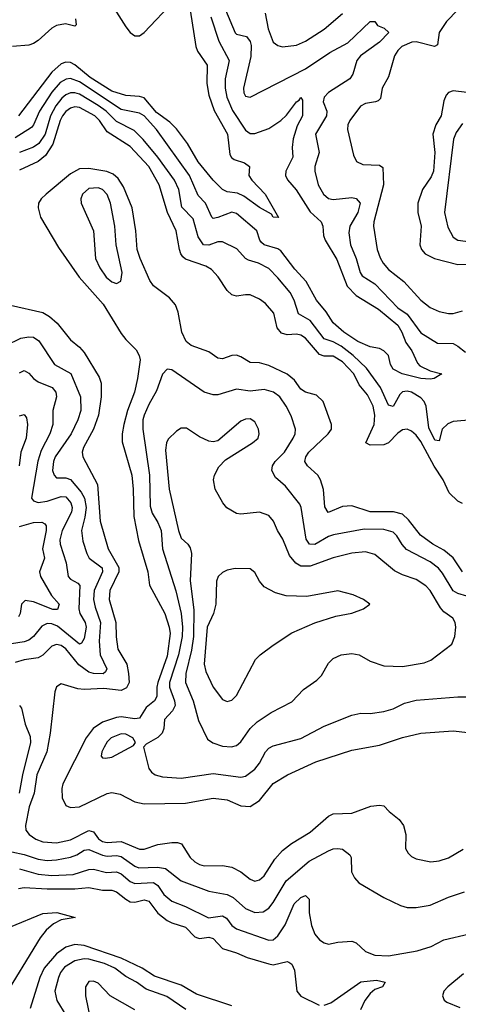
# Model space of a CAD drawing. Header units: inches. Extents: x 1649636 to 1815363, y 506543 to 641975.
# Tile 480 of 656: x 1755270 to 1757172, y 534314 to 538587. Entities that reach past the tile are written whole.
import ezdxf

# ---------------------------------------------------------------- set-up
doc = ezdxf.new("R2010")
doc.units = ezdxf.units.IN
doc.header["$MEASUREMENT"] = 0
doc.layers.add('B7553', color=7, linetype='Continuous')

msp = doc.modelspace()

# ---------------------------------------------------------------- linework, layer by layer
at = {"layer": 'B7553', "color": 5}
for points, elevation in [([(1755630, 538716.8), (1755730, 538556.3), (1755750, 538531.5), (1755770, 538516.6), (1755790, 538517.1), (1755810, 538531.7), (1755942.2, 538670)], 420), ([(1756010, 538628.2), (1756033.8, 538470), (1756041, 538450), (1756082.6, 538390), (1756081.5, 538310), (1756090, 538259.6), (1756113, 538193), (1756171.3, 538090), (1756181.8, 538001.8), (1756188.8, 537988.8), (1756200.4, 537980.4), (1756245.2, 537965.2), (1756266.4, 537950), (1756264.2, 537910), (1756277, 537890), (1756334.9, 537830), (1756392.1, 537727.9), (1756370, 537729.8), (1756362.3, 537742.3), (1756310, 537771.7), (1756241.6, 537821.6), (1756214.1, 537834.1), (1756170, 537839.9), (1756150, 537849.8), (1756110, 537889.9), (1756044.6, 537970), (1755997.7, 538050), (1755950, 538112.9), (1755921.8, 538141.8), (1755864.2, 538184.2), (1755810, 538247), (1755790, 538254.1), (1755730, 538258.1), (1755670, 538276.2), (1755575.5, 538335.5), (1755510, 538390.6), (1755490, 538401.6), (1755470, 538402.3), (1755450, 538394.7), (1755410, 538358.8), (1755264.8, 538170)], 420), ([(1756163.4, 538630), (1756204.8, 538530), (1756210, 538524.1), (1756253.2, 538513.2), (1756270, 538492.8), (1756274.2, 538474.2), (1756272.9, 538427.1), (1756241, 538290), (1756242.8, 538270), (1756250, 538254.6), (1756270, 538250.2), (1756510, 538373.4), (1756615, 538445), (1756693.8, 538486.2), (1756790, 538578.3), (1756810, 538579.1), (1756821.6, 538561.6), (1756850.4, 538550), (1756871, 538531), (1756830, 538489), (1756748.5, 538430), (1756732.3, 538410), (1756714.7, 538350), (1756702.2, 538330), (1756610, 538271.1), (1756590.1, 538250), (1756585.9, 538230), (1756602.9, 538190), (1756600.1, 538170), (1756552.8, 538090), (1756569, 538010), (1756550.8, 537950), (1756549.5, 537930), (1756564.6, 537870), (1756587.6, 537830), (1756610, 537810.9), (1756630, 537806.1), (1756710, 537814.6), (1756730, 537811.4), (1756747.5, 537790), (1756736.7, 537750), (1756702.2, 537690), (1756697.8, 537662.2), (1756704.2, 537610), (1756729.6, 537550), (1756746.8, 537490), (1756755.7, 537475.7), (1756810, 537440.1), (1756910, 537335.7), (1756950, 537308.1), (1757010, 537227.2), (1757082.9, 537182.9), (1757150, 537180.8), (1757170, 537170.1), (1757203.2, 537143.2)], 460), ([(1756335.1, 538615.1), (1756347.4, 538547.4), (1756370, 538489.1), (1756390, 538474.3), (1756409.5, 538469.5), (1756470, 538476.3), (1756510, 538494.1), (1756590, 538546), (1756670, 538613.8)], 480), ([(1757170.1, 538630), (1757121.4, 538578.6), (1757089, 538531), (1757082.8, 538477.2), (1757069.4, 538470.6), (1756990, 538490.2), (1756970.5, 538489.5), (1756927.3, 538470), (1756910, 538453.5), (1756895.2, 538430), (1756870, 538338.4), (1756842.8, 538290), (1756834.5, 538245.5), (1756825.2, 538234.8), (1756813.4, 538230), (1756770, 538222.7), (1756748.4, 538211.6), (1756702.3, 538150), (1756694, 538130), (1756692.2, 538110), (1756718.3, 537998.3), (1756731.1, 537971.1), (1756758.2, 537958.2), (1756830, 537955.6), (1756845.8, 537945.8), (1756847.6, 537870), (1756806.1, 537710), (1756805.2, 537690), (1756821.2, 537590), (1756833.1, 537553.1), (1756846, 537530), (1756870, 537502.6), (1756936.6, 537450), (1757010.1, 537370.1), (1757050, 537338.1), (1757090, 537320.8), (1757130, 537311.3), (1757150, 537311.8), (1757190, 537322.9)], 480), ([(1755512.2, 538590), (1755515.6, 538564.4), (1755510, 538558), (1755469.2, 538569.2), (1755430, 538561.6), (1755409.5, 538550), (1755350, 538495.9), (1755330, 538483.2), (1755310, 538476), (1755238.8, 538470)], 380), ([(1756098.9, 538598.9), (1756133.7, 538493.7), (1756178.4, 538410), (1756161.9, 538330), (1756161, 538290), (1756168, 538250), (1756192.6, 538192.6), (1756250, 538107.6), (1756270, 538093), (1756290, 538092.7), (1756350, 538115.3), (1756402.9, 538150), (1756426.9, 538173.1), (1756470, 538230.9), (1756482.3, 538237.7), (1756490, 538248.7), (1756497, 538237), (1756497.3, 538170), (1756474.1, 538125.9), (1756455.8, 538070), (1756451.7, 538031.7), (1756454.4, 537990), (1756424.7, 537930), (1756423.5, 537910), (1756432, 537892), (1756468.7, 537848.7), (1756530, 537752.2), (1756578.2, 537710), (1756585.6, 537690), (1756587.6, 537650), (1756595.3, 537630), (1756645.4, 537545.4), (1756690, 537429.6), (1756729.6, 537389.6), (1756826, 537330), (1756910, 537260.8), (1756928, 537230), (1756945.3, 537185.3), (1756971.2, 537150), (1756995.7, 537095.7), (1757005, 537085), (1757050, 537063.2), (1757101, 537050), (1757067.7, 537030), (1757050, 537026.2), (1757010.6, 537029.4), (1756928.7, 537050), (1756889.8, 537070), (1756877.7, 537090), (1756869.2, 537129.2), (1756849.9, 537149.9), (1756830, 537159.8), (1756790, 537167.5), (1756736.8, 537190), (1756676.5, 537230), (1756630, 537271.9), (1756599.4, 537319.4), (1756557.5, 537370), (1756512, 537450), (1756463.7, 537503.7), (1756403.2, 537583.2), (1756390, 537592.8), (1756331.1, 537610), (1756319.4, 537619.4), (1756311.2, 537630), (1756298.4, 537670), (1756210, 537745.5), (1756190, 537751.4), (1756130, 537727.8), (1756110, 537724.6), (1756102.9, 537730), (1756076.7, 537790), (1756044, 537824), (1756006.8, 537910), (1755864, 538110), (1755810, 538169.9), (1755790, 538181.6), (1755710, 538197.4), (1755530, 538316.9), (1755490, 538330.9), (1755471.2, 538328.8), (1755445.8, 538314.2), (1755410, 538271.6), (1755356.3, 538190), (1755330.1, 538129.9), (1755320.8, 538119.2), (1755250, 538074.8)], 440), ([(1757284.8, 536855.2), (1757150, 536843.4), (1757126.9, 536833.1), (1757102.7, 536810), (1757090, 536759.6), (1757070, 536761.4), (1757044.9, 536815.1), (1757033.3, 536910), (1757024.1, 536930), (1757010, 536945), (1756970, 536970.3), (1756950, 536974.5), (1756930, 536971.3), (1756919.5, 536960.5), (1756890, 536908), (1756870, 536913.3), (1756834.5, 536990), (1756774.9, 537074.9), (1756715.8, 537130), (1756663.8, 537170), (1756630, 537188.3), (1756590, 537201.1), (1756530, 537281.7), (1756479.8, 537310), (1756461.1, 537370), (1756442.6, 537402.6), (1756390, 537466.5), (1756350, 537507.1), (1756305.6, 537530), (1756263, 537543), (1756250, 537550.6), (1756211.8, 537591.8), (1756150, 537622), (1756130, 537622.5), (1756090, 537608.5), (1756067.2, 537610), (1756043.9, 537643.9), (1756022.6, 537722.6), (1755973.1, 537773.1), (1755959.7, 537850), (1755942.1, 537890), (1755870, 537989.9), (1755806.4, 538066.4), (1755766.6, 538106.6), (1755690, 538145.3), (1755644.6, 538190), (1755610, 538214.8), (1755530, 538263), (1755510, 538269.4), (1755491.2, 538268.8), (1755470, 538260.3), (1755453.3, 538246.7), (1755426.6, 538213.4), (1755404.2, 538170), (1755380, 538090), (1755353.3, 538050), (1755330, 538033.2), (1755270, 538010.3)], 460), ([(1757210, 538270.7), (1757150, 538278.7), (1757130, 538271.4), (1757120.4, 538259.6), (1757110, 538234), (1757098.3, 538170), (1757074.4, 538130), (1757061.3, 538090), (1757070.9, 538010), (1757065.3, 537930), (1757054.5, 537905.5), (1757017.5, 537850), (1756997, 537790), (1756996.9, 537750), (1757011.7, 537690), (1757006.2, 537610), (1757012.6, 537590), (1757028.2, 537570), (1757068.8, 537550), (1757170, 537524.5), (1757230, 537525.4)], 520), ([(1757190, 536487.3), (1757170, 536497.5), (1757132.7, 536532.7), (1757107.3, 536590), (1757068.4, 536648.4), (1757010, 536756.2), (1756990, 536783.4), (1756970, 536801.4), (1756950, 536809.2), (1756930, 536806.5), (1756910, 536792.6), (1756870, 536750.5), (1756850, 536741.4), (1756790, 536739.9), (1756772, 536750), (1756806.9, 536830), (1756809.9, 536870), (1756803.5, 536910), (1756778.3, 536958.3), (1756742.1, 537002.1), (1756719.2, 537050), (1756670, 537101.9), (1756630, 537126.8), (1756590, 537126.8), (1756570, 537133.3), (1756510, 537204.3), (1756490, 537217.3), (1756470, 537221.5), (1756430, 537219.3), (1756406.3, 537226.3), (1756386.4, 537250), (1756372.6, 537312.6), (1756335.6, 537355.6), (1756310, 537373.7), (1756270, 537392.1), (1756250, 537393.3), (1756210, 537386.6), (1756190, 537392.2), (1756170, 537411.1), (1756130.9, 537470.9), (1756102.4, 537502.4), (1756077.3, 537517.3), (1755990, 537547.7), (1755978.3, 537558.3), (1755968.8, 537570), (1755962.7, 537590), (1755949.4, 537670), (1755910.7, 537750.7), (1755875, 537870), (1755830.7, 537950), (1755750, 538036.6), (1755650, 538100.8), (1755616, 538150), (1755595.5, 538170), (1755530, 538206.4), (1755510, 538208.6), (1755490, 538202.3), (1755470, 538187.7), (1755456.3, 538170), (1755445.8, 538150), (1755413.4, 538046.6), (1755382.7, 537997.3), (1755350, 537971.7), (1755270, 537933.3)], 480), ([(1757190, 538136.8), (1757162.5, 538097.5), (1757151.7, 538068.3), (1757112.2, 537750), (1757126.6, 537686.6), (1757150, 537642.3), (1757170.8, 537630), (1757270, 537617.4)], 540), ([(1757190.4, 536190.4), (1757150, 536251.9), (1757110, 536284.8), (1757062.4, 536310), (1757008, 536350), (1756956.8, 536416.8), (1756930, 536441.1), (1756891.1, 536451.1), (1756790, 536450.7), (1756710, 536477.1), (1756670, 536473.6), (1756608.7, 536448.7), (1756593, 536473), (1756588.3, 536548.3), (1756575.5, 536590), (1756563.2, 536610), (1756518.6, 536650), (1756506.9, 536670), (1756511.1, 536690), (1756524.7, 536710), (1756608.1, 536790), (1756622.2, 536810), (1756622.8, 536830), (1756586.2, 536930), (1756557.1, 536957.1), (1756510, 536969.9), (1756490, 536983.1), (1756461.7, 537021.7), (1756430, 537048), (1756350, 537086.7), (1756310, 537097.5), (1756270, 537098.6), (1756230, 537124.1), (1756210, 537131.2), (1756190, 537129.2), (1756150, 537115.4), (1756130, 537118), (1756090, 537144.8), (1756013.2, 537173.2), (1755991.6, 537190), (1755973.4, 537230), (1755956.8, 537316.8), (1755945.3, 537350), (1755920.2, 537380.2), (1755850, 537432.4), (1755835.3, 537455.3), (1755793.1, 537550), (1755780.1, 537590), (1755773.7, 537670), (1755757.4, 537770), (1755721, 537861), (1755697.8, 537897.8), (1755676.2, 537916.2), (1755648.3, 537928.3), (1755570, 537941.5), (1755530, 537939.9), (1755490, 537917.6), (1755385, 537830), (1755363.6, 537810), (1755352.4, 537790), (1755350.2, 537770), (1755360.8, 537730), (1755438.1, 537598.1), (1755528.3, 537470), (1755632.4, 537352.4), (1755710, 537225.3), (1755730, 537198.3), (1755774.7, 537154.7), (1755789, 537130), (1755793, 537110), (1755780.7, 537030), (1755768.2, 536970), (1755737.9, 536890), (1755721.8, 536830), (1755714.5, 536790), (1755715.3, 536755.3), (1755756.6, 536610), (1755762.8, 536550), (1755764.8, 536430), (1755786, 536326), (1755825.3, 536190), (1755832.8, 536132.8), (1755899.8, 536010), (1755918.6, 535950), (1755922.2, 535922.2), (1755910, 535823.9), (1755869.1, 535710), (1755864.3, 535690), (1755864.3, 535650), (1755854.9, 535630), (1755818.1, 535601.9), (1755790, 535555.2), (1755770, 535552), (1755710, 535561.6), (1755690, 535558.4), (1755630, 535538.7), (1755588.7, 535510), (1755558.7, 535470), (1755457.4, 535270), (1755453, 535250), (1755454, 535210), (1755470, 535177.1), (1755490, 535167.7), (1755530, 535170.6), (1755650, 535228.5), (1755670, 535233), (1755705.5, 535225.5), (1755770, 535192), (1755810, 535183.8), (1755990, 535186.8), (1756110, 535208.9), (1756170, 535200.8), (1756230, 535174.4), (1756270, 535171.5), (1756310, 535197.8), (1756370, 535272.3), (1756431.2, 535310), (1756554.3, 535365.7), (1756710, 535416.8), (1756830, 535437.9), (1756930, 535470.8), (1757010, 535491), (1757150, 535500.2), (1757213.4, 535493.4)], 520), ([(1755230, 537347.6), (1755370, 537316.6), (1755399.2, 537299.2), (1755432, 537270), (1755490, 537197.4), (1755530, 537165.8), (1755550, 537142.2), (1755614.9, 537034.9), (1755623.1, 537010), (1755624.2, 536950), (1755611.4, 536870), (1755590, 536810), (1755546.6, 536730), (1755540.8, 536710), (1755544.2, 536690), (1755607.6, 536570), (1755619.1, 536410), (1755654.2, 536290), (1755700.8, 536210), (1755700.7, 536190), (1755660.8, 536110), (1755657.9, 536070), (1755686.7, 535970), (1755688.2, 535908.2), (1755695.3, 535855.3), (1755734.6, 535790), (1755742.8, 535750), (1755744.6, 535710), (1755732.8, 535687.2), (1755710, 535676.1), (1755635.2, 535684.8), (1755550, 535679.2), (1755522.9, 535682.9), (1755450, 535704.2), (1755429.3, 535690.7), (1755423.2, 535670), (1755402.4, 535490), (1755387.8, 535410), (1755344.1, 535310), (1755332.9, 535230), (1755311.9, 535170), (1755295.5, 535090), (1755296.8, 535070), (1755311.2, 535050), (1755340.7, 535030), (1755370, 535018), (1755430, 535013.9), (1755490, 535028), (1755570, 535067.7), (1755590, 535062.8), (1755612.3, 535032.3), (1755630, 535019.8), (1755650, 535015.4), (1755710, 535019.5), (1755790, 534986.5), (1755810, 534986.5), (1755870, 535006.5), (1755930, 535015.7), (1755955.1, 535015.1), (1755971.9, 535010), (1756010.1, 534950), (1756030, 534931.5), (1756050, 534920.9), (1756070, 534915), (1756150, 534915.6), (1756190, 534908.8), (1756229.2, 534889.2), (1756270, 534856.3), (1756290, 534848.5), (1756310, 534853.4), (1756330, 534871.1), (1756376.6, 534943.4), (1756410, 534980.9), (1756449.1, 535010.9), (1756530, 535060.1), (1756610, 535130.2), (1756630, 535140.9), (1756710, 535142.7), (1756793.7, 535173.7), (1756830, 535178.3), (1756850, 535175.3), (1756872.4, 535150), (1756915.3, 535115.3), (1756934.6, 535090), (1756944.7, 535050), (1756944, 534990), (1756955.6, 534970), (1756970, 534954.6), (1756990, 534944.4), (1757052.6, 534932.6), (1757090, 534936.2), (1757130, 534949.3), (1757192.9, 534987.1)], 480), ([(1755210, 537173.5), (1755275.3, 537204.7), (1755310, 537210.7), (1755330, 537208.8), (1755352.5, 537192.5), (1755421, 537090), (1755491.8, 537051.8), (1755533.9, 536950), (1755534.9, 536890), (1755522.6, 536850), (1755493.4, 536790), (1755423.9, 536690), (1755416.7, 536670), (1755413.1, 536630), (1755419, 536610), (1755430, 536598.6), (1755470, 536598.4), (1755491, 536591), (1755536.6, 536536.6), (1755551.7, 536510), (1755558, 536470), (1755552.8, 536427.2), (1755538.6, 536370), (1755543.9, 536323.9), (1755560.7, 536270), (1755571.4, 536250), (1755627.7, 536207.7), (1755628.8, 536190), (1755593.7, 536110), (1755590.1, 536070), (1755596.9, 536036.9), (1755620.5, 535970), (1755614.7, 535890), (1755618.8, 535830), (1755648.1, 535770), (1755643, 535757), (1755631.7, 535748.3), (1755590, 535749.4), (1755570, 535755.7), (1755527.4, 535787.4), (1755470, 535856.4), (1755450, 535870.8), (1755430, 535875.4), (1755410, 535867.2), (1755370.8, 535829.2), (1755350, 535816.7), (1755290, 535808), (1755250, 535796.6)], 460), ([(1755270, 537053.8), (1755290, 537064.5), (1755310, 537053.4), (1755329.4, 537030), (1755350, 537014.4), (1755410.4, 536990.4), (1755426.9, 536970), (1755429.6, 536950), (1755413.8, 536890), (1755413.8, 536830), (1755401.2, 536790), (1755363.5, 536716.5), (1755348.8, 536671.2), (1755321.4, 536510), (1755330, 536498), (1755350.7, 536490.7), (1755390, 536496.6), (1755450, 536517.1), (1755470, 536515.4), (1755492.3, 536490), (1755497.6, 536470), (1755495.3, 536450), (1755453.8, 536370), (1755444.5, 536330), (1755445.3, 536310), (1755472.2, 536230), (1755480.2, 536170), (1755490, 536158.2), (1755521.9, 536141.9), (1755530.5, 536130.5), (1755526.6, 536030), (1755531.7, 536010), (1755554.1, 535970), (1755558.5, 535950), (1755550, 535900.5), (1755538.6, 535881.4), (1755530, 535876.1), (1755434.8, 535954.8), (1755410, 535965.3), (1755390, 535966.4), (1755365.9, 535954.1), (1755330.7, 535910), (1755310, 535894.6), (1755290, 535886), (1755188.9, 535871.1)], 440), ([(1757210, 536084.8), (1757170, 536096.7), (1757150, 536107.5), (1757104.6, 536184.6), (1757086.3, 536206.3), (1757050, 536234), (1756947.5, 536287.5), (1756928.9, 536308.9), (1756906.5, 536346.5), (1756890, 536362), (1756850, 536374.5), (1756764.2, 536375.8), (1756631.8, 536351.8), (1756610, 536343.7), (1756550, 536308.6), (1756526.8, 536310), (1756512.4, 536332.4), (1756491.2, 536470), (1756484.5, 536484.5), (1756422.9, 536562.9), (1756379.3, 536599.3), (1756363.1, 536630), (1756366, 536650), (1756378.6, 536670), (1756419.1, 536710), (1756456.7, 536770), (1756464.9, 536790), (1756465.9, 536810), (1756446.9, 536866.9), (1756426.2, 536910), (1756397.9, 536950), (1756371.6, 536970), (1756330, 536982.1), (1756270, 536973.9), (1756210, 536983.2), (1756130, 536958.7), (1756110, 536958.3), (1756069.7, 536970), (1755930, 537067.2), (1755910, 537069.7), (1755890, 537048), (1755863.6, 536976.4), (1755830, 536917.2), (1755809.6, 536870), (1755804.4, 536850), (1755803.6, 536810), (1755832.8, 536610), (1755835.4, 536475.4), (1755845.3, 536445.3), (1755870, 536404.5), (1755883.1, 536370), (1755890.1, 536290.1), (1755947.5, 536107.5), (1755970.3, 536010), (1755976.5, 535950), (1755974.3, 535910), (1755958.7, 535830), (1755920.5, 535710), (1755919.7, 535690), (1755942.3, 535630), (1755943.8, 535610), (1755933.2, 535586.8), (1755897.8, 535550), (1755895.3, 535510), (1755888.6, 535490), (1755870, 535472.2), (1755818, 535442), (1755806.8, 535430), (1755830, 535336.3), (1755841.4, 535321.4), (1755858, 535310), (1755890, 535301.5), (1755970, 535295.3), (1756110, 535315.2), (1756230, 535299.8), (1756250, 535303.2), (1756290, 535333.4), (1756310, 535360.2), (1756336.5, 535410), (1756350, 535424.6), (1756370, 535435.9), (1756490, 535467.3), (1756590, 535520.1), (1756710, 535568.6), (1756750, 535577.7), (1756790, 535576), (1756850, 535583.8), (1756890, 535596.5), (1756939.4, 535620.6), (1756990, 535633.6), (1757170, 535648.6), (1757330, 535647.9)], 540), ([(1755270, 536867.2), (1755290, 536873.6), (1755299.2, 536859.2), (1755304.1, 536830), (1755298.6, 536770), (1755275.4, 536710), (1755268, 536650)], 420), ([(1755270, 536387.3), (1755330, 536404.6), (1755366.2, 536406.2), (1755378.9, 536398.9), (1755385.3, 536390), (1755384.8, 536370), (1755369.2, 536290), (1755377.8, 536250), (1755356.8, 536190), (1755359.9, 536170), (1755407.6, 536087.6), (1755441.9, 536050), (1755433.5, 536026.5), (1755413.2, 536026.8), (1755330, 536061), (1755293.8, 536066.2), (1755277.8, 536050), (1755271.9, 536010), (1755265.2, 535994.8)], 420), ([(1755270, 535610.2), (1755278.4, 535598.4), (1755293.8, 535530), (1755315.2, 535475.2), (1755317.7, 535450), (1755281.8, 535310), (1755267.4, 535230)], 460), ([(1755235.7, 534975.7), (1755290, 534964.1), (1755350, 534943.4), (1755390, 534937.7), (1755430, 534940.1), (1755490, 534951.7), (1755518.3, 534961.7), (1755550, 534982.5), (1755570, 534985.9), (1755630, 534960.5), (1755650, 534957.1), (1755690, 534959.7), (1755710, 534955.4), (1755770, 534912.4), (1755786.3, 534906.3), (1755868.1, 534908.1), (1755902.3, 534902.3), (1755970, 534848.9), (1756090, 534805.1), (1756170, 534790.7), (1756196.7, 534776.7), (1756250, 534729), (1756290, 534712.4), (1756325.8, 534714.2), (1756350, 534730.2), (1756370, 534755.4), (1756426.4, 534850), (1756525, 534935), (1756610, 534979.8), (1756630, 534988.4), (1756650, 534990.2), (1756670, 534986.7), (1756702.2, 534962.2), (1756707.6, 534950), (1756709.1, 534889.1), (1756721.8, 534861.8), (1756740.7, 534840.7), (1756850, 534777.4), (1756922.3, 534742.3), (1756950, 534734.2), (1756990, 534733.5), (1757050, 534743.8), (1757130, 534778), (1757199, 534801)], 460), ([(1755270, 534901.7), (1755350, 534878.9), (1755410, 534872), (1755502.5, 534877.5), (1755570, 534898.3), (1755590, 534900.1), (1755646, 534886), (1755690, 534888.5), (1755710, 534880.3), (1755750, 534846.7), (1755770, 534837.8), (1755850, 534841.5), (1755869.8, 534829.8), (1755895.3, 534790), (1755930, 534761.6), (1755990, 534738.5), (1756089.3, 534689.3), (1756150, 534698.2), (1756166.9, 534686.9), (1756190, 534655.9), (1756210, 534641), (1756350, 534591.3), (1756370, 534593.9), (1756390, 534610.8), (1756421.3, 534658.7), (1756461.3, 534750), (1756490, 534777.7), (1756510, 534786.5), (1756525.5, 534770), (1756525.1, 534710), (1756535.4, 534655.4), (1756550, 534618.4), (1756570, 534594), (1756590, 534580.3), (1756610, 534575.3), (1756650, 534583.1), (1756710, 534587.2), (1756730, 534580.7), (1756770, 534542.6), (1756810, 534527.3), (1756870, 534524.3), (1756994.1, 534545.9), (1757054.9, 534565.1), (1757110, 534594), (1757220.8, 534619.2)], 440), ([(1755264.3, 534815.7), (1755290, 534819.9), (1755390, 534814.4), (1755510, 534814.6), (1755570, 534820.3), (1755630, 534809.4), (1755670, 534808.9), (1755690, 534801.5), (1755730, 534769.2), (1755750, 534759), (1755770, 534757.4), (1755810, 534767.1), (1755830, 534761.8), (1755869.6, 534709.6), (1755910, 534677.6), (1755930, 534666.6), (1755990, 534648.7), (1756030, 534606.8), (1756041.9, 534601.9), (1756050, 534599), (1756090, 534605), (1756110, 534598.7), (1756150, 534556.2), (1756210, 534537.2), (1756256.7, 534516.7), (1756350, 534489.1), (1756370, 534485.2), (1756430, 534499), (1756437, 534497), (1756450, 534488), (1756461.7, 534461.7), (1756471.9, 534370), (1756490, 534348.7), (1756569.5, 534309.5)], 420), ([(1755230, 534650.1), (1755370, 534708.2), (1755431.4, 534711.4), (1755510.7, 534690), (1755450, 534680.4), (1755417.2, 534662.8), (1755384.9, 534635.1), (1755358.3, 534601.7), (1755192.2, 534330)], 380), ([(1756190, 534306.3), (1756037.7, 534357.7), (1755970, 534396.8), (1755855.1, 534435.1), (1755802, 534470), (1755710, 534514.3), (1755550, 534569.4), (1755510, 534572.7), (1755470, 534561.5), (1755430, 534532.3), (1755376.6, 534470), (1755358.2, 534430), (1755315.8, 534295.8)], 420), ([(1755991.4, 534291.4), (1755907.7, 534347.7), (1755818.6, 534378.6), (1755776.1, 534410), (1755730, 534434.1), (1755683, 534470), (1755638.6, 534490), (1755570, 534509.6), (1755549.2, 534510.8), (1755510, 534502.4), (1755465.1, 534474.9), (1755447.8, 534452.2), (1755438.2, 534430), (1755423.3, 534370), (1755430.9, 534330), (1755470, 534266)], 440), ([(1755770, 534289.6), (1755663.1, 534350), (1755610, 534405.7), (1755590, 534414.4), (1755570, 534411.9), (1755555.3, 534390), (1755555.2, 534350), (1755580.7, 534230)], 460), ([(1756590, 534309.4), (1756620.3, 534319.7), (1756750, 534411.5), (1756817.7, 534417.7), (1756855.5, 534410), (1756843.8, 534390), (1756810, 534377.6), (1756790, 534359.8), (1756767.3, 534330), (1756748.2, 534290)], 420), ([(1757194.6, 534445.4), (1757126.7, 534390), (1757110.2, 534370), (1757104.2, 534350), (1757111.8, 534331.8), (1757122.7, 534322.7), (1757179.6, 534299.6)], 440)]:
    msp.add_lwpolyline(points, dxfattribs=dict(at, elevation=elevation))
for points, elevation in [([(1755610, 537857), (1755570, 537854), (1755542.2, 537830), (1755535.2, 537810), (1755536.5, 537790), (1755590.1, 537670.1), (1755599.6, 537550), (1755617.2, 537510), (1755645.5, 537470), (1755670, 537449.3), (1755690, 537442.3), (1755708.4, 537451.6), (1755714.3, 537490), (1755688.2, 537610), (1755683, 537690), (1755664.1, 537790), (1755650, 537827.7), (1755630, 537849.2)], 540), ([(1756270, 536854.8), (1756250, 536853.8), (1756230, 536843.7), (1756130, 536758.9), (1756110, 536754), (1756090, 536757.7), (1756050, 536776.8), (1755994.1, 536814.1), (1755970, 536813.8), (1755950, 536800.9), (1755914.1, 536765.9), (1755906.2, 536750), (1755902, 536718), (1755918.7, 536550), (1755958.3, 536370), (1755970, 536336), (1755999.5, 536310), (1756010, 536294.9), (1756016, 536270), (1756009.2, 536150.8), (1756025.6, 536025.6), (1756023.5, 535910), (1756015, 535850), (1755990.4, 535750), (1755989.7, 535709.7), (1756022.2, 535630), (1756045.5, 535545.5), (1756084.8, 535464.8), (1756108.3, 535448.3), (1756150, 535433.7), (1756189, 535431), (1756210, 535437.2), (1756230, 535452.6), (1756269.9, 535510.1), (1756300, 535540), (1756360.3, 535579.7), (1756450, 535626.9), (1756500.4, 535679.6), (1756559.3, 535720.7), (1756578.8, 535741.2), (1756610, 535794.4), (1756630, 535814.9), (1756664, 535830), (1756710, 535836.1), (1756742.8, 535830), (1756790, 535803.1), (1756850, 535782.6), (1756930, 535779.2), (1757024.9, 535795.1), (1757052.9, 535807.1), (1757143.8, 535876.2), (1757158, 535910), (1757161.5, 535950), (1757159.2, 535970), (1757148.9, 535988.9), (1757110, 536017.2), (1757094.6, 536034.6), (1757051.1, 536110), (1757031.3, 536130), (1756990, 536157.8), (1756930, 536177.5), (1756895.1, 536195.1), (1756810, 536266.2), (1756770, 536277.3), (1756711.3, 536271.3), (1756630, 536251.2), (1756530, 536214.6), (1756490, 536214.6), (1756468.4, 536228.4), (1756440.7, 536260.7), (1756411.6, 536331.6), (1756387.9, 536370), (1756370.4, 536410.4), (1756350, 536434.4), (1756310, 536449.1), (1756230, 536441), (1756210, 536444), (1756168.5, 536468.5), (1756150.5, 536490.5), (1756117.3, 536550), (1756110.6, 536590), (1756115.2, 536610), (1756133.9, 536646.1), (1756163.2, 536676.8), (1756280.5, 536750), (1756304, 536770), (1756308.5, 536790), (1756305.6, 536810), (1756290, 536841.3)], 560), ([(1756204.7, 536204.7), (1756170, 536197.8), (1756150, 536188.3), (1756130.3, 536170), (1756123.6, 536150), (1756121.2, 536050), (1756110.2, 536010.2), (1756083.6, 535950), (1756070.1, 535790), (1756078.2, 535758.2), (1756110, 535690.3), (1756150, 535636.1), (1756170, 535628), (1756190, 535633.1), (1756210, 535654), (1756293.5, 535810), (1756312.8, 535830), (1756370, 535872.8), (1756450, 535925.5), (1756550.6, 535969.4), (1756641.8, 535998.2), (1756710, 536011.6), (1756761.2, 536030), (1756788.7, 536050), (1756762, 536070), (1756716, 536090), (1756650, 536108.3), (1756515.9, 536084.1), (1756426.1, 536086.1), (1756379.8, 536099.8), (1756330, 536125), (1756309.8, 536150), (1756290, 536187.3), (1756270, 536203.6)], 580), ([(1755710, 535486.8), (1755667.6, 535470), (1755650, 535452.4), (1755636.3, 535430), (1755626.7, 535410), (1755623.7, 535390), (1755630, 535383.1), (1755642, 535382), (1755670, 535386.8), (1755763.8, 535436.2), (1755772.7, 535450), (1755760.4, 535470), (1755730, 535486.3)], 540)]:
    msp.add_lwpolyline(points, close=True, dxfattribs=dict(at, elevation=elevation))

doc.saveas('drawing.dxf')
